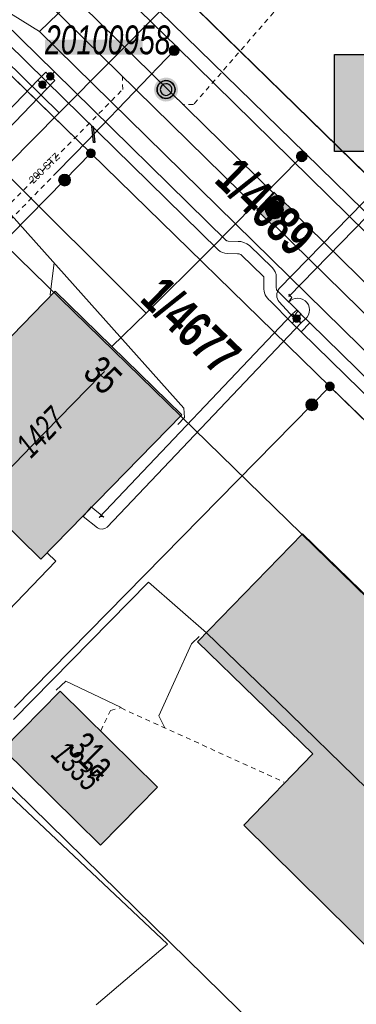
# Model space of a CAD drawing. Header units: metres. Extents: x 2695560 to 2696939, y 1260491 to 1262050.
# Tile 268 of 656: x 2695781 to 2695795, y 1260949 to 1260989. Entities that reach past the tile are written whole.
import ezdxf

# ---------------------------------------------------------------- set-up
doc = ezdxf.new("R2010")
doc.units = ezdxf.units.M
doc.linetypes.add('AUSGEZOGEN', pattern=[0])
doc.linetypes.add('VERDECKT2_S2', pattern=[0.36, 0.2, -0.16])
for name, color, linetype in [('XR$1$AV_Gebäudeflächen (BB)', 7, 'AUSGEZOGEN'), ('XR$1$AV_Grenzpunkte', 7, 'AUSGEZOGEN'), ('XR$1$AV_Grundstück-Nr.', 7, 'AUSGEZOGEN'), ('XR$1$AV_Haus-Nr.', 7, 'AUSGEZOGEN'), ('XR$1$AV_Lagefixpunkt-Nr.', 7, 'AUSGEZOGEN'), ('XR$1$AV_Lagefixpunkte', 7, 'AUSGEZOGEN'), ('XR$1$AV_Linien (BB)', 7, 'AUSGEZOGEN'), ('XR$1$AV_Versicherung-Nr.', 7, 'AUSGEZOGEN'), ('XR$1$AW_LK_Schachtdeckel', 24, 'AUSGEZOGEN'), ('XR$1$EW_LK_Knoten', 1, 'AUSGEZOGEN'), ('XR$1$GA_LK_Absperrarmatur', 32, 'AUSGEZOGEN'), ('XR$1$Liegenschaftsgrenzen', 7, 'AUSGEZOGEN'), ('XR$1$PFAV', 255, 'AUSGEZOGEN'), ('XR$1$PFAW', 255, 'AUSGEZOGEN'), ('XR$1$PFGA', 255, 'AUSGEZOGEN'), ('XR$1$PFWA', 255, 'AUSGEZOGEN'), ('XR$1$RAEW', 8, 'AUSGEZOGEN'), ('XR$1$RP_Abstandslinie', 7, 'AUSGEZOGEN'), ('XR$1$WA_LK_Absperrarmatur', 171, 'AUSGEZOGEN'), ('XR$1$WA_LK_Rohrleitungsteil', 171, 'AUSGEZOGEN')]:
    doc.layers.add(name, color=color, linetype=linetype)
for name, color, linetype, lineweight in [('XR$2$ABW-Linie-R-genau', 4, 'AUSGEZOGEN', 18), ('XR$2$ABW-Linie-R-ungenau', 4, 'VERDECKT2_S2', 18), ('XR$2$ABW-LinieFlaeche-R-genau', 4, 'AUSGEZOGEN', 18), ('XR$2$ABW-Punkt', 6, 'AUSGEZOGEN', 18), ('XR$2$ELE-LinieFlaeche-genau', 1, 'AUSGEZOGEN', 18), ('XR$2$GAS-Linie-genau', 12, 'AUSGEZOGEN', 18), ('XR$2$GAS-Punkt', 12, 'AUSGEZOGEN', 18), ('XR$2$KOM-Linie-U-genau', 91, 'AUSGEZOGEN', 18), ('XR$2$KOM-Punkt-U', 91, 'AUSGEZOGEN', 18), ('XR$2$WAS-Linie-genau', 5, 'AUSGEZOGEN', 18), ('XR$2$WAS-Linie-ungenau', 5, 'VERDECKT2_S2', 18), ('XR$2$WAS-Punkt', 5, 'AUSGEZOGEN', 18), ('XR$2$WEI-Text', 59, 'AUSGEZOGEN', 18)]:
    doc.layers.add(name, color=color, linetype=linetype, lineweight=lineweight)
doc.styles.add('ARIAL', font='arial.ttf')
doc.styles.add('TXT', font='txt')

# ---------------------------------------------------------------- blocks, each defined once
blk = doc.blocks.new('BWAV1')
at = {"layer": 'XR$1$PFAV', "transparency": 33554687}
blk.add_hatch(color=7, dxfattribs=at).paths.add_polyline_path([(0.67, 0), (0.656, 0.135), (0.616, 0.264), (0.55, 0.383), (0.462, 0.486), (0.354, 0.569), (0.233, 0.628), (0.101, 0.662), (-0.034, 0.669), (-0.168, 0.649), (-0.295, 0.602), (-0.41, 0.53), (-0.508, 0.436), (-0.586, 0.325), (-0.639, 0.201), (-0.667, 0.068), (-0.667, -0.068), (-0.639, -0.201), (-0.586, -0.325), (-0.508, -0.436), (-0.41, -0.53), (-0.295, -0.602), (-0.168, -0.649), (-0.034, -0.669), (0.101, -0.662), (0.233, -0.628), (0.354, -0.569), (0.462, -0.486), (0.55, -0.383), (0.616, -0.264), (0.656, -0.135)])
at = {"color": 7, "transparency": 33554687}
for radius, start, end in [(0.5, 91.1948, 268.8052), (0.326, 91.1948, 268.8052), (0.5, 268.8052, 91.1948), (0.326, 268.8052, 91.1948)]:
    blk.add_arc((0, 0), radius, start, end, dxfattribs=at)
at = {"layer": 'XR$1$PFAV', "transparency": 33554687}
blk.add_circle((0, 0), 0.5, dxfattribs=at)
blk = doc.blocks.new('BAV15')
at = {"layer": 'XR$1$PFAV', "transparency": 33554687}
blk.add_hatch(color=7, dxfattribs=at).paths.add_polyline_path([(0.5, 0), (0.49, 0.101), (0.459, 0.197), (0.41, 0.286), (0.344, 0.362), (0.264, 0.424), (0.174, 0.469), (0.076, 0.494), (-0.025, 0.499), (-0.125, 0.484), (-0.22, 0.449), (-0.306, 0.395), (-0.379, 0.326), (-0.437, 0.243), (-0.477, 0.15), (-0.497, 0.051), (-0.497, -0.051), (-0.477, -0.15), (-0.437, -0.243), (-0.379, -0.326), (-0.306, -0.395), (-0.22, -0.449), (-0.125, -0.484), (-0.025, -0.499), (0.076, -0.494), (0.174, -0.469), (0.264, -0.424), (0.344, -0.362), (0.41, -0.286), (0.459, -0.197), (0.49, -0.101)])
at = {"color": 7, "transparency": 33554687}
for start, end in [(90, 270), (270, 90)]:
    blk.add_arc((0, 0), 0.5, start, end, dxfattribs=at)
at = {"layer": 'XR$1$PFAV', "transparency": 33554687}
blk.add_circle((0, 0), 0.5, dxfattribs=at)
blk = doc.blocks.new('BWAV20')
at = {"true_color": 0x000000, "transparency": 33554687}
blk.add_hatch(color=18, dxfattribs=at).paths.add_polyline_path([(0.17, 0), (0.16, 0.03), (0.15, 0.07), (0.14, 0.1), (0.11, 0.12), (0.09, 0.14), (0.06, 0.16), (0.03, 0.16), (-0.01, 0.17), (-0.04, 0.16), (-0.07, 0.15), (-0.1, 0.13), (-0.13, 0.11), (-0.15, 0.08), (-0.16, 0.05), (-0.17, 0.02), (-0.17, -0.02), (-0.16, -0.05), (-0.15, -0.08), (-0.13, -0.11), (-0.1, -0.13), (-0.07, -0.15), (-0.04, -0.16), (-0.01, -0.17), (0.03, -0.16), (0.06, -0.16), (0.09, -0.14), (0.11, -0.12), (0.14, -0.1), (0.15, -0.07), (0.16, -0.03)])
at = {"layer": 'XR$1$PFAV', "transparency": 33554687}
blk.add_hatch(color=7, dxfattribs=at).paths.add_polyline_path([(0.5, 0), (0.49, 0.1), (0.46, 0.2), (0.41, 0.29), (0.34, 0.36), (0.26, 0.42), (0.17, 0.47), (0.08, 0.49), (-0.03, 0.5), (-0.13, 0.48), (-0.22, 0.45), (-0.31, 0.4), (-0.38, 0.33), (-0.44, 0.24), (-0.48, 0.15), (-0.5, 0.05), (-0.5, -0.05), (-0.48, -0.15), (-0.44, -0.24), (-0.38, -0.33), (-0.31, -0.4), (-0.22, -0.45), (-0.13, -0.48), (-0.03, -0.5), (0.08, -0.49), (0.17, -0.47), (0.26, -0.42), (0.34, -0.36), (0.41, -0.29), (0.46, -0.2), (0.49, -0.1)])
blk = doc.blocks.new('BAW2087')
at = {"lineweight": 25, "true_color": 0x000000, "transparency": 33554687}
h = blk.add_hatch(color=18, dxfattribs=at)
h.paths.add_polyline_path([(-0.5, 0.5), (-0.5, -0.5), (0.5, -0.5), (0.5, 0.5)])
h.paths.add_polyline_path([(0.337, -0.069), (0.316, -0.136), (0.282, -0.196), (0.237, -0.249), (0.182, -0.292), (0.119, -0.322), (0.052, -0.34), (-0.017, -0.343), (-0.086, -0.333), (-0.151, -0.309), (-0.21, -0.272), (-0.261, -0.224), (-0.301, -0.167), (-0.328, -0.103), (-0.342, -0.035), (-0.342, 0.035), (-0.328, 0.103), (-0.301, 0.167), (-0.261, 0.224), (-0.21, 0.272), (-0.151, 0.309), (-0.086, 0.333), (-0.017, 0.343), (0.052, 0.34), (0.119, 0.322), (0.182, 0.292), (0.237, 0.249), (0.282, 0.196), (0.316, 0.136), (0.337, 0.069), (0.344, 0)], flags=16)
at = {"layer": 'XR$1$PFAW', "lineweight": 25, "transparency": 33554687}
blk.add_hatch(color=7, dxfattribs=at).paths.add_polyline_path([(0.344, 0), (0.337, 0.069), (0.316, 0.136), (0.282, 0.196), (0.237, 0.249), (0.182, 0.292), (0.119, 0.322), (0.052, 0.34), (-0.017, 0.343), (-0.086, 0.333), (-0.151, 0.309), (-0.21, 0.272), (-0.261, 0.224), (-0.301, 0.167), (-0.328, 0.103), (-0.342, 0.035), (-0.342, -0.035), (-0.328, -0.103), (-0.301, -0.167), (-0.261, -0.224), (-0.21, -0.272), (-0.151, -0.309), (-0.086, -0.333), (-0.017, -0.343), (0.052, -0.34), (0.119, -0.322), (0.182, -0.292), (0.237, -0.249), (0.282, -0.196), (0.316, -0.136), (0.337, -0.069)])
at = {"lineweight": 25, "transparency": 33554687}
for p, q in [((-0.5, 0.5, 0.993), (0.5, 0.5, 0.993)), ((-0.5, -0.5, 0.993), (-0.5, 0.5, 0.993)), ((0.5, 0.5, 0.993), (0.5, -0.5, 0.993)), ((0.5, -0.5, 0.993), (-0.5, -0.5, 0.993))]:
    blk.add_line(p, q, dxfattribs=at)
blk.add_circle((0, 0), 0.344, dxfattribs=at)
at = {"layer": 'XR$1$PFAW', "lineweight": 25, "transparency": 33554687}
blk.add_line((-0.5, 0.5), (0.5, 0.5), dxfattribs=at)
at = {"layer": 'XR$1$PFAW', "color": 31, "lineweight": 25, "transparency": 33554687}
for p, q in [((-0.5, -0.5), (-0.5, 0.5)), ((0.5, 0.5), (0.5, -0.5)), ((0.5, -0.5), (-0.5, -0.5))]:
    blk.add_line(p, q, dxfattribs=at)
at = {"layer": 'XR$1$PFAW', "lineweight": 25, "transparency": 33554687}
blk.add_circle((0, 0), 0.344, dxfattribs=at)
blk = doc.blocks.new('BWA2013')
at = {"true_color": 0x000000, "transparency": 33554687}
blk.add_hatch(color=18, dxfattribs=at).paths.add_polyline_path([(-0.291, -0.409), (0.352, 0.357), (0.291, 0.409), (-0.352, -0.357)])
at = {"transparency": 33554687}
blk.add_lwpolyline([(-0.291, -0.409), (-0.352, -0.357), (0.291, 0.409), (0.352, 0.357), (-0.291, -0.409)], close=True, dxfattribs=at)
blk = doc.blocks.new('BWA965')
at = {"layer": 'XR$1$PFWA', "transparency": 33554687}
blk.add_hatch(color=7, dxfattribs=at).paths.add_polyline_path([(0, 0.5), (-0.05, 0.5), (-0.1, 0.49), (-0.15, 0.48), (-0.2, 0.46), (-0.24, 0.44), (-0.29, 0.41), (-0.33, 0.38), (-0.36, 0.34), (-0.4, 0.31), (-0.42, 0.26), (-0.45, 0.22), (-0.47, 0.17), (-0.48, 0.13), (-0.49, 0.08), (-0.5, 0.03), (-0.5, -0.03), (-0.49, -0.08), (-0.48, -0.13), (-0.47, -0.17), (-0.45, -0.22), (-0.42, -0.26), (-0.4, -0.31), (-0.36, -0.34), (-0.33, -0.38), (-0.29, -0.41), (-0.24, -0.44), (-0.2, -0.46), (-0.15, -0.48), (-0.1, -0.49), (-0.05, -0.5), (0, -0.5), (0.05, -0.5), (0.1, -0.49), (0.15, -0.48), (0.2, -0.46), (0.24, -0.44), (0.29, -0.41), (0.33, -0.38), (0.36, -0.34), (0.4, -0.31), (0.42, -0.26), (0.45, -0.22), (0.47, -0.17), (0.48, -0.13), (0.49, -0.08), (0.5, -0.03), (0.5, 0.03), (0.49, 0.08), (0.48, 0.13), (0.47, 0.17), (0.45, 0.22), (0.42, 0.26), (0.4, 0.31), (0.36, 0.34), (0.33, 0.38), (0.29, 0.41), (0.24, 0.44), (0.2, 0.46), (0.15, 0.48), (0.1, 0.49), (0.05, 0.5)])
at = {"transparency": 33554687}
blk.add_line((0, 0.5), (0, -0.5), dxfattribs=at)
for start, end in [(90, 270), (270, 90)]:
    blk.add_arc((0, 0), 0.5, start, end, dxfattribs=at)
blk = doc.blocks.new('BGA965')
at = {"layer": 'XR$1$PFGA', "transparency": 33554687}
blk.add_hatch(color=7, dxfattribs=at).paths.add_polyline_path([(0.5, 0), (0.49, 0.1), (0.46, 0.2), (0.41, 0.29), (0.34, 0.36), (0.26, 0.42), (0.17, 0.47), (0.08, 0.49), (-0.03, 0.5), (-0.13, 0.48), (-0.22, 0.45), (-0.31, 0.4), (-0.38, 0.33), (-0.44, 0.24), (-0.48, 0.15), (-0.5, 0.05), (-0.5, -0.05), (-0.48, -0.15), (-0.44, -0.24), (-0.38, -0.33), (-0.31, -0.4), (-0.22, -0.45), (-0.13, -0.48), (-0.03, -0.5), (0.08, -0.49), (0.17, -0.47), (0.26, -0.42), (0.34, -0.36), (0.41, -0.29), (0.46, -0.2), (0.49, -0.1)])
at = {"color": 32, "transparency": 33554687}
blk.add_line((0, 0.5), (0, -0.5), dxfattribs=at)
for start, end in [(90, 270), (270, 90)]:
    blk.add_arc((0, 0), 0.5, start, end, dxfattribs=at)
at = {"layer": 'XR$1$PFGA', "transparency": 33554687}
blk.add_circle((0, 0), 0.5, dxfattribs=at)
blk = doc.blocks.new('BEW957')
at = {"layer": 'XR$1$RAEW', "transparency": 33554687}
blk.add_hatch(color=1, dxfattribs=at).paths.add_polyline_path([(-0.5, 0), (-0.5, -0.05), (-0.49, -0.1), (-0.48, -0.15), (-0.46, -0.2), (-0.44, -0.24), (-0.41, -0.29), (-0.38, -0.33), (-0.34, -0.36), (-0.31, -0.4), (-0.26, -0.42), (-0.22, -0.45), (-0.17, -0.47), (-0.13, -0.48), (-0.08, -0.49), (-0.03, -0.5), (0.03, -0.5), (0.08, -0.49), (0.13, -0.48), (0.17, -0.47), (0.22, -0.45), (0.26, -0.42), (0.31, -0.4), (0.34, -0.36), (0.38, -0.33), (0.41, -0.29), (0.44, -0.24), (0.46, -0.2), (0.48, -0.15), (0.49, -0.1), (0.5, -0.05), (0.5, 0), (0.5, 0.05), (0.49, 0.1), (0.48, 0.15), (0.46, 0.2), (0.44, 0.24), (0.41, 0.29), (0.38, 0.33), (0.34, 0.36), (0.31, 0.4), (0.26, 0.42), (0.22, 0.45), (0.17, 0.47), (0.13, 0.48), (0.08, 0.49), (0.03, 0.5), (-0.03, 0.5), (-0.08, 0.49), (-0.13, 0.48), (-0.17, 0.47), (-0.22, 0.45), (-0.26, 0.42), (-0.31, 0.4), (-0.34, 0.36), (-0.38, 0.33), (-0.41, 0.29), (-0.44, 0.24), (-0.46, 0.2), (-0.48, 0.15), (-0.49, 0.1), (-0.5, 0.05)])
at = {"color": 1, "transparency": 33554687}
for start, end in [(90, 180), (180, 270), (0, 90), (270, 0)]:
    blk.add_arc((0, 0), 0.5, start, end, dxfattribs=at)
at = {"layer": 'XR$1$RAEW', "color": 1, "transparency": 33554687}
blk.add_circle((0, 0), 0.5, dxfattribs=at)
blk = doc.blocks.new('KOM-UNBEKANNT-U')
at = {"layer": 'XR$2$KOM-Punkt-U', "linetype": 'AUSGEZOGEN', "lineweight": 20, "transparency": 33554687}
for p, q in [((0, 0, 2500), (-141, 141, 2500)), ((-141, -141, 2500), (0, 0, 2500)), ((0, 0, 2500), (141, 141, 2500)), ((141, -141, 2500), (0, 0, 2500))]:
    blk.add_line(p, q, dxfattribs=at)
blk = doc.blocks.new('GAS-ABSPERRORGAN')
at = {"layer": 'XR$2$GAS-Punkt', "linetype": 'AUSGEZOGEN', "lineweight": 25, "transparency": 33554687}
blk.add_line((0, 200, 2500), (0, -200, 2500), dxfattribs=at)
for points in [[(-196, 39, 2500), (0, 0, 2500), (-200, 0, 2500)], [(-196, 39), (0, 0), (-200, 0)], [(-196, 39, 2500), (-196, 39), (-200, 0), (-200, 0, 2500)], [(-200, 0, 2500), (0, 0, 2500), (-196, -39, 2500)], [(-200, 0), (0, 0), (-196, -39)], [(-185, 77, 2500), (0, 0, 2500), (-196, 39, 2500)], [(-185, 77), (0, 0), (-196, 39)], [(-185, 77, 2500), (-185, 77), (-196, 39), (-196, 39, 2500)], [(-196, -39, 2500), (0, 0, 2500), (-185, -77, 2500)], [(-196, -39), (0, 0), (-185, -77)], [(-166, 111, 2500), (0, 0, 2500), (-185, 77, 2500)], [(-166, 111), (0, 0), (-185, 77)], [(-166, 111, 2500), (-166, 111), (-185, 77), (-185, 77, 2500)], [(-185, -77, 2500), (0, 0, 2500), (-166, -111, 2500)], [(-185, -77), (0, 0), (-166, -111)], [(-141, 141, 2500), (0, 0, 2500), (-166, 111, 2500)], [(-141, 141), (0, 0), (-166, 111)], [(-141, 141, 2500), (-141, 141), (-166, 111), (-166, 111, 2500)], [(-166, -111, 2500), (0, 0, 2500), (-141, -141, 2500)], [(-166, -111), (0, 0), (-141, -141)], [(-111, 166, 2500), (0, 0, 2500), (-141, 141, 2500)], [(-111, 166), (0, 0), (-141, 141)], [(-111, 166, 2500), (-111, 166), (-141, 141), (-141, 141, 2500)], [(-141, -141, 2500), (0, 0, 2500), (-111, -166, 2500)], [(-141, -141), (0, 0), (-111, -166)], [(-77, 185, 2500), (0, 0, 2500), (-111, 166, 2500)], [(-77, 185), (0, 0), (-111, 166)], [(-77, 185, 2500), (-77, 185), (-111, 166), (-111, 166, 2500)], [(-111, -166, 2500), (0, 0, 2500), (-77, -185, 2500)], [(-111, -166), (0, 0), (-77, -185)], [(-39, 196, 2500), (0, 0, 2500), (-77, 185, 2500)], [(-39, 196), (0, 0), (-77, 185)], [(-39, 196, 2500), (-39, 196), (-77, 185), (-77, 185, 2500)], [(-77, -185, 2500), (0, 0, 2500), (-39, -196, 2500)], [(-77, -185), (0, 0), (-39, -196)], [(0, 200, 2500), (0, 0, 2500), (-39, 196, 2500)], [(0, 200), (0, 0), (-39, 196)], [(0, 200, 2500), (0, 200), (-39, 196), (-39, 196, 2500)], [(-39, -196, 2500), (0, 0, 2500), (0, -200, 2500)], [(-39, -196), (0, 0), (0, -200)], [(39, 196, 2500), (0, 0, 2500), (0, 200, 2500)], [(39, 196), (0, 0), (0, 200)], [(39, 196, 2500), (39, 196), (0, 200), (0, 200, 2500)], [(77, 185, 2500), (0, 0, 2500), (39, 196, 2500)], [(77, 185), (0, 0), (39, 196)], [(111, 166, 2500), (0, 0, 2500), (77, 185, 2500)], [(111, 166), (0, 0), (77, 185)], [(141, 141, 2500), (0, 0, 2500), (111, 166, 2500)], [(141, 141), (0, 0), (111, 166)], [(166, 111, 2500), (0, 0, 2500), (141, 141, 2500)], [(166, 111), (0, 0), (141, 141)], [(185, 77, 2500), (0, 0, 2500), (166, 111, 2500)], [(185, 77), (0, 0), (166, 111)], [(196, 39, 2500), (0, 0, 2500), (185, 77, 2500)], [(196, 39), (0, 0), (185, 77)], [(200, 0, 2500), (0, 0, 2500), (196, 39, 2500)], [(200, 0), (0, 0), (196, 39)], [(0, -200, 2500), (0, 0, 2500), (39, -196, 2500)], [(39, -196, 2500), (0, 0, 2500), (77, -185, 2500)], [(77, -185, 2500), (0, 0, 2500), (111, -166, 2500)], [(111, -166, 2500), (0, 0, 2500), (141, -141, 2500)], [(141, -141, 2500), (0, 0, 2500), (166, -111, 2500)], [(166, -111, 2500), (0, 0, 2500), (185, -77, 2500)], [(185, -77, 2500), (0, 0, 2500), (196, -39, 2500)], [(196, -39, 2500), (0, 0, 2500), (200, 0, 2500)], [(0, -200), (0, 0), (39, -196)], [(39, -196), (0, 0), (77, -185)], [(77, -185), (0, 0), (111, -166)], [(111, -166), (0, 0), (141, -141)], [(141, -141), (0, 0), (166, -111)], [(166, -111), (0, 0), (185, -77)], [(185, -77), (0, 0), (196, -39)], [(196, -39), (0, 0), (200, 0)], [(77, 185, 2500), (77, 185), (39, 196), (39, 196, 2500)], [(111, 166, 2500), (111, 166), (77, 185), (77, 185, 2500)], [(141, 141, 2500), (141, 141), (111, 166), (111, 166, 2500)], [(166, 111, 2500), (166, 111), (141, 141), (141, 141, 2500)], [(185, 77, 2500), (185, 77), (166, 111), (166, 111, 2500)], [(196, 39, 2500), (196, 39), (185, 77), (185, 77, 2500)], [(200, 0, 2500), (200, 0), (196, 39), (196, 39, 2500)], [(-200, 0, 2500), (-200, 0), (-196, -39), (-196, -39, 2500)], [(-196, -39, 2500), (-196, -39), (-185, -77), (-185, -77, 2500)], [(-185, -77, 2500), (-185, -77), (-166, -111), (-166, -111, 2500)], [(-166, -111, 2500), (-166, -111), (-141, -141), (-141, -141, 2500)], [(-141, -141, 2500), (-141, -141), (-111, -166), (-111, -166, 2500)], [(-111, -166, 2500), (-111, -166), (-77, -185), (-77, -185, 2500)], [(-77, -185, 2500), (-77, -185), (-39, -196), (-39, -196, 2500)], [(-39, -196, 2500), (-39, -196), (0, -200), (0, -200, 2500)], [(0, -200, 2500), (0, -200), (39, -196), (39, -196, 2500)], [(39, -196, 2500), (39, -196), (77, -185), (77, -185, 2500)], [(77, -185, 2500), (77, -185), (111, -166), (111, -166, 2500)], [(111, -166, 2500), (111, -166), (141, -141), (141, -141, 2500)], [(141, -141, 2500), (141, -141), (166, -111), (166, -111, 2500)], [(166, -111, 2500), (166, -111), (185, -77), (185, -77, 2500)], [(185, -77, 2500), (185, -77), (196, -39), (196, -39, 2500)], [(196, -39, 2500), (196, -39), (200, 0), (200, 0, 2500)]]:
    blk.add_3dface(points, dxfattribs=at)
blk = doc.blocks.new('WAS-ABSPERRORGAN')
at = {"layer": 'XR$2$WAS-Punkt', "linetype": 'AUSGEZOGEN', "transparency": 33554687}
for p, q in [((0, 200, 2500), (0, -200, 2500)), ((0, 0), (0, 0))]:
    blk.add_line(p, q, dxfattribs=at)
blk.add_circle((0, 0, 502500), 200, dxfattribs=at)
blk = doc.blocks.new('ABW-KONTROLLSCHACHT')
at = {"layer": 'XR$2$ABW-Punkt', "linetype": 'AUSGEZOGEN', "lineweight": 25, "transparency": 33554687}
for points in [[(-343, 68, 2500), (0, 0, 2500), (-350, 0, 2500)], [(-343, 68), (0, 0), (-350, 0)], [(-343, 68, 2500), (-343, 68), (-350, 0), (-350, 0, 2500)], [(-350, 0, 2500), (0, 0, 2500), (-343, -68, 2500)], [(-350, 0), (0, 0), (-343, -68)], [(-323, 134, 2500), (0, 0, 2500), (-343, 68, 2500)], [(-323, 134), (0, 0), (-343, 68)], [(-323, 134, 2500), (-323, 134), (-343, 68), (-343, 68, 2500)], [(-343, -68, 2500), (0, 0, 2500), (-323, -134, 2500)], [(-343, -68), (0, 0), (-323, -134)], [(-291, 194, 2500), (0, 0, 2500), (-323, 134, 2500)], [(-291, 194), (0, 0), (-323, 134)], [(-291, 194, 2500), (-291, 194), (-323, 134), (-323, 134, 2500)], [(-323, -134, 2500), (0, 0, 2500), (-291, -194, 2500)], [(-323, -134), (0, 0), (-291, -194)], [(-247, 247, 2500), (0, 0, 2500), (-291, 194, 2500)], [(-247, 247), (0, 0), (-291, 194)], [(-247, 247, 2500), (-247, 247), (-291, 194), (-291, 194, 2500)], [(-291, -194, 2500), (0, 0, 2500), (-247, -247, 2500)], [(-291, -194), (0, 0), (-247, -247)], [(-194, 291, 2500), (0, 0, 2500), (-247, 247, 2500)], [(-194, 291), (0, 0), (-247, 247)], [(-194, 291, 2500), (-194, 291), (-247, 247), (-247, 247, 2500)], [(-247, -247, 2500), (0, 0, 2500), (-194, -291, 2500)], [(-247, -247), (0, 0), (-194, -291)], [(-134, 323, 2500), (0, 0, 2500), (-194, 291, 2500)], [(-134, 323), (0, 0), (-194, 291)], [(-134, 323, 2500), (-134, 323), (-194, 291), (-194, 291, 2500)], [(-194, -291, 2500), (0, 0, 2500), (-134, -323, 2500)], [(-194, -291), (0, 0), (-134, -323)], [(-68, 343, 2500), (0, 0, 2500), (-134, 323, 2500)], [(-68, 343), (0, 0), (-134, 323)], [(-68, 343, 2500), (-68, 343), (-134, 323), (-134, 323, 2500)], [(-134, -323, 2500), (0, 0, 2500), (-68, -343, 2500)], [(-134, -323), (0, 0), (-68, -343)], [(0, 350, 2500), (0, 0, 2500), (-68, 343, 2500)], [(0, 350), (0, 0), (-68, 343)], [(0, 350, 2500), (0, 350), (-68, 343), (-68, 343, 2500)], [(-68, -343, 2500), (0, 0, 2500), (0, -350, 2500)], [(-68, -343), (0, 0), (0, -350)], [(68, 343, 2500), (0, 0, 2500), (0, 350, 2500)], [(68, 343), (0, 0), (0, 350)], [(68, 343, 2500), (68, 343), (0, 350), (0, 350, 2500)], [(134, 323, 2500), (0, 0, 2500), (68, 343, 2500)], [(134, 323), (0, 0), (68, 343)], [(194, 291, 2500), (0, 0, 2500), (134, 323, 2500)], [(194, 291), (0, 0), (134, 323)], [(247, 247, 2500), (0, 0, 2500), (194, 291, 2500)], [(247, 247), (0, 0), (194, 291)], [(291, 194, 2500), (0, 0, 2500), (247, 247, 2500)], [(291, 194), (0, 0), (247, 247)], [(323, 134, 2500), (0, 0, 2500), (291, 194, 2500)], [(323, 134), (0, 0), (291, 194)], [(343, 68, 2500), (0, 0, 2500), (323, 134, 2500)], [(343, 68), (0, 0), (323, 134)], [(350, 0, 2500), (0, 0, 2500), (343, 68, 2500)], [(350, 0), (0, 0), (343, 68)], [(0, -350, 2500), (0, 0, 2500), (68, -343, 2500)], [(68, -343, 2500), (0, 0, 2500), (134, -323, 2500)], [(134, -323, 2500), (0, 0, 2500), (194, -291, 2500)], [(194, -291, 2500), (0, 0, 2500), (247, -247, 2500)], [(247, -247, 2500), (0, 0, 2500), (291, -194, 2500)], [(291, -194, 2500), (0, 0, 2500), (323, -134, 2500)], [(323, -134, 2500), (0, 0, 2500), (343, -68, 2500)], [(343, -68, 2500), (0, 0, 2500), (350, 0, 2500)], [(0, -350), (0, 0), (68, -343)], [(68, -343), (0, 0), (134, -323)], [(134, -323), (0, 0), (194, -291)], [(194, -291), (0, 0), (247, -247)], [(247, -247), (0, 0), (291, -194)], [(291, -194), (0, 0), (323, -134)], [(323, -134), (0, 0), (343, -68)], [(343, -68), (0, 0), (350, 0)], [(134, 323, 2500), (134, 323), (68, 343), (68, 343, 2500)], [(194, 291, 2500), (194, 291), (134, 323), (134, 323, 2500)], [(247, 247, 2500), (247, 247), (194, 291), (194, 291, 2500)], [(291, 194, 2500), (291, 194), (247, 247), (247, 247, 2500)], [(323, 134, 2500), (323, 134), (291, 194), (291, 194, 2500)], [(343, 68, 2500), (343, 68), (323, 134), (323, 134, 2500)], [(350, 0, 2500), (350, 0), (343, 68), (343, 68, 2500)], [(-350, 0, 2500), (-350, 0), (-343, -68), (-343, -68, 2500)], [(-343, -68, 2500), (-343, -68), (-323, -134), (-323, -134, 2500)], [(-323, -134, 2500), (-323, -134), (-291, -194), (-291, -194, 2500)], [(-291, -194, 2500), (-291, -194), (-247, -247), (-247, -247, 2500)], [(-247, -247, 2500), (-247, -247), (-194, -291), (-194, -291, 2500)], [(-194, -291, 2500), (-194, -291), (-134, -323), (-134, -323, 2500)], [(-134, -323, 2500), (-134, -323), (-68, -343), (-68, -343, 2500)], [(-68, -343, 2500), (-68, -343), (0, -350), (0, -350, 2500)], [(0, -350, 2500), (0, -350), (68, -343), (68, -343, 2500)], [(68, -343, 2500), (68, -343), (134, -323), (134, -323, 2500)], [(134, -323, 2500), (134, -323), (194, -291), (194, -291, 2500)], [(194, -291, 2500), (194, -291), (247, -247), (247, -247, 2500)], [(247, -247, 2500), (247, -247), (291, -194), (291, -194, 2500)], [(291, -194, 2500), (291, -194), (323, -134), (323, -134, 2500)], [(323, -134, 2500), (323, -134), (343, -68), (343, -68, 2500)], [(343, -68, 2500), (343, -68), (350, 0), (350, 0, 2500)]]:
    blk.add_3dface(points, dxfattribs=at)
blk = doc.blocks.new('ABW-DECKEL')
at = {"layer": 'XR$2$ABW-Punkt', "linetype": 'AUSGEZOGEN', "lineweight": 25, "transparency": 33554687}
for points in [[(-343, 68, 2500), (0, 0, 2500), (-350, 0, 2500)], [(-343, 68), (0, 0), (-350, 0)], [(-343, 68, 2500), (-343, 68), (-350, 0), (-350, 0, 2500)], [(-350, 0, 2500), (0, 0, 2500), (-343, -68, 2500)], [(-350, 0), (0, 0), (-343, -68)], [(-323, 134, 2500), (0, 0, 2500), (-343, 68, 2500)], [(-323, 134), (0, 0), (-343, 68)], [(-323, 134, 2500), (-323, 134), (-343, 68), (-343, 68, 2500)], [(-343, -68, 2500), (0, 0, 2500), (-323, -134, 2500)], [(-343, -68), (0, 0), (-323, -134)], [(-291, 194, 2500), (0, 0, 2500), (-323, 134, 2500)], [(-291, 194), (0, 0), (-323, 134)], [(-291, 194, 2500), (-291, 194), (-323, 134), (-323, 134, 2500)], [(-323, -134, 2500), (0, 0, 2500), (-291, -194, 2500)], [(-323, -134), (0, 0), (-291, -194)], [(-247, 247, 2500), (0, 0, 2500), (-291, 194, 2500)], [(-247, 247), (0, 0), (-291, 194)], [(-247, 247, 2500), (-247, 247), (-291, 194), (-291, 194, 2500)], [(-291, -194, 2500), (0, 0, 2500), (-247, -247, 2500)], [(-291, -194), (0, 0), (-247, -247)], [(-194, 291, 2500), (0, 0, 2500), (-247, 247, 2500)], [(-194, 291), (0, 0), (-247, 247)], [(-194, 291, 2500), (-194, 291), (-247, 247), (-247, 247, 2500)], [(-247, -247, 2500), (0, 0, 2500), (-194, -291, 2500)], [(-247, -247), (0, 0), (-194, -291)], [(-134, 323, 2500), (0, 0, 2500), (-194, 291, 2500)], [(-134, 323), (0, 0), (-194, 291)], [(-134, 323, 2500), (-134, 323), (-194, 291), (-194, 291, 2500)], [(-194, -291, 2500), (0, 0, 2500), (-134, -323, 2500)], [(-194, -291), (0, 0), (-134, -323)], [(-68, 343, 2500), (0, 0, 2500), (-134, 323, 2500)], [(-68, 343), (0, 0), (-134, 323)], [(-68, 343, 2500), (-68, 343), (-134, 323), (-134, 323, 2500)], [(-134, -323, 2500), (0, 0, 2500), (-68, -343, 2500)], [(-134, -323), (0, 0), (-68, -343)], [(0, 350, 2500), (0, 0, 2500), (-68, 343, 2500)], [(0, 350), (0, 0), (-68, 343)], [(0, 350, 2500), (0, 350), (-68, 343), (-68, 343, 2500)], [(-68, -343, 2500), (0, 0, 2500), (0, -350, 2500)], [(-68, -343), (0, 0), (0, -350)], [(68, 343, 2500), (0, 0, 2500), (0, 350, 2500)], [(68, 343), (0, 0), (0, 350)], [(68, 343, 2500), (68, 343), (0, 350), (0, 350, 2500)], [(134, 323, 2500), (0, 0, 2500), (68, 343, 2500)], [(134, 323), (0, 0), (68, 343)], [(194, 291, 2500), (0, 0, 2500), (134, 323, 2500)], [(194, 291), (0, 0), (134, 323)], [(247, 247, 2500), (0, 0, 2500), (194, 291, 2500)], [(247, 247), (0, 0), (194, 291)], [(291, 194, 2500), (0, 0, 2500), (247, 247, 2500)], [(291, 194), (0, 0), (247, 247)], [(323, 134, 2500), (0, 0, 2500), (291, 194, 2500)], [(323, 134), (0, 0), (291, 194)], [(343, 68, 2500), (0, 0, 2500), (323, 134, 2500)], [(343, 68), (0, 0), (323, 134)], [(350, 0, 2500), (0, 0, 2500), (343, 68, 2500)], [(350, 0), (0, 0), (343, 68)], [(0, -350, 2500), (0, 0, 2500), (68, -343, 2500)], [(68, -343, 2500), (0, 0, 2500), (134, -323, 2500)], [(134, -323, 2500), (0, 0, 2500), (194, -291, 2500)], [(194, -291, 2500), (0, 0, 2500), (247, -247, 2500)], [(247, -247, 2500), (0, 0, 2500), (291, -194, 2500)], [(291, -194, 2500), (0, 0, 2500), (323, -134, 2500)], [(323, -134, 2500), (0, 0, 2500), (343, -68, 2500)], [(343, -68, 2500), (0, 0, 2500), (350, 0, 2500)], [(0, -350), (0, 0), (68, -343)], [(68, -343), (0, 0), (134, -323)], [(134, -323), (0, 0), (194, -291)], [(194, -291), (0, 0), (247, -247)], [(247, -247), (0, 0), (291, -194)], [(291, -194), (0, 0), (323, -134)], [(323, -134), (0, 0), (343, -68)], [(343, -68), (0, 0), (350, 0)], [(134, 323, 2500), (134, 323), (68, 343), (68, 343, 2500)], [(194, 291, 2500), (194, 291), (134, 323), (134, 323, 2500)], [(247, 247, 2500), (247, 247), (194, 291), (194, 291, 2500)], [(291, 194, 2500), (291, 194), (247, 247), (247, 247, 2500)], [(323, 134, 2500), (323, 134), (291, 194), (291, 194, 2500)], [(343, 68, 2500), (343, 68), (323, 134), (323, 134, 2500)], [(350, 0, 2500), (350, 0), (343, 68), (343, 68, 2500)], [(-350, 0, 2500), (-350, 0), (-343, -68), (-343, -68, 2500)], [(-343, -68, 2500), (-343, -68), (-323, -134), (-323, -134, 2500)], [(-323, -134, 2500), (-323, -134), (-291, -194), (-291, -194, 2500)], [(-291, -194, 2500), (-291, -194), (-247, -247), (-247, -247, 2500)], [(-247, -247, 2500), (-247, -247), (-194, -291), (-194, -291, 2500)], [(-194, -291, 2500), (-194, -291), (-134, -323), (-134, -323, 2500)], [(-134, -323, 2500), (-134, -323), (-68, -343), (-68, -343, 2500)], [(-68, -343, 2500), (-68, -343), (0, -350), (0, -350, 2500)], [(0, -350, 2500), (0, -350), (68, -343), (68, -343, 2500)], [(68, -343, 2500), (68, -343), (134, -323), (134, -323, 2500)], [(134, -323, 2500), (134, -323), (194, -291), (194, -291, 2500)], [(194, -291, 2500), (194, -291), (247, -247), (247, -247, 2500)], [(247, -247, 2500), (247, -247), (291, -194), (291, -194, 2500)], [(291, -194, 2500), (291, -194), (323, -134), (323, -134, 2500)], [(323, -134, 2500), (323, -134), (343, -68), (343, -68, 2500)], [(343, -68, 2500), (343, -68), (350, 0), (350, 0, 2500)]]:
    blk.add_3dface(points, dxfattribs=at)

msp = doc.modelspace()

# ---------------------------------------------------------------- hatches: boundary and pattern name
at = {"transparency": 33554687}
for points in [[(2695782.334, 1260988.172), (2695782.334, 1260987.569), (2695786.264, 1260987.569), (2695786.264, 1260988.172)], [(2695794.008, 1260987.578), (2695794.008, 1260983.677), (2695797.855, 1260983.677), (2695797.855, 1260987.578)], [(2695781.969, 1260960.954), (2695781.007, 1260959.978), (2695784.964, 1260956.083), (2695785.925, 1260957.059)]]:
    msp.add_hatch(color=7, dxfattribs=at).paths.add_polyline_path(points)
at = {"layer": 'XR$1$AV_Gebäudeflächen (BB)', "true_color": 0xd2d2d2, "transparency": 33554687}
for points in [[(2695782.165, 1260967.245), (2695787.843, 1260973.061), (2695782.74, 1260978.044), (2695777.073, 1260972.222), (2695774.48, 1260969.583), (2695776.966, 1260967.178), (2695779.536, 1260969.811)], [(2695796.835, 1260950.125), (2695803.931, 1260957.384), (2695792.712, 1260968.27), (2695788.485, 1260963.914), (2695793.132, 1260959.405), (2695790.342, 1260956.53)], [(2695780.642, 1260959.594), (2695784.564, 1260955.733), (2695786.865, 1260958.071), (2695782.938, 1260961.937)]]:
    msp.add_hatch(color=254, dxfattribs=at).paths.add_polyline_path(points)

# ---------------------------------------------------------------- linework, layer by layer
at = {"color": 24, "lineweight": -3, "transparency": 33554687}
msp.add_lwpolyline([(2695794.008, 1260987.578), (2695797.855, 1260987.578), (2695797.855, 1260983.677), (2695794.008, 1260983.677), (2695794.008, 1260987.578)], close=True, dxfattribs=at)
at = {"layer": 'XR$1$AV_Linien (BB)', "color": 7, "linetype": 'AUSGEZOGEN', "transparency": 33554687}
for points in [[(2695807.47, 1260970.894), (2695802.19, 1260976.01), (2695786.14, 1260991.68)], [(2695776.44, 1260991.14), (2695784.181, 1260983.599), (2695793.819, 1260974.21), (2695812.44, 1260956.07)]]:
    msp.add_lwpolyline(points, dxfattribs=at)
for points in [[(2695782.165, 1260967.245), (2695779.536, 1260969.811), (2695776.966, 1260967.178), (2695774.48, 1260969.583), (2695777.073, 1260972.222), (2695782.74, 1260978.044), (2695787.843, 1260973.061), (2695782.165, 1260967.245)], [(2695796.835, 1260950.125), (2695790.342, 1260956.53), (2695793.132, 1260959.405), (2695788.485, 1260963.914), (2695792.712, 1260968.27), (2695803.931, 1260957.384), (2695796.835, 1260950.125)], [(2695780.642, 1260959.594), (2695782.938, 1260961.937), (2695786.865, 1260958.071), (2695784.564, 1260955.733), (2695780.642, 1260959.594)]]:
    msp.add_lwpolyline(points, close=True, dxfattribs=at)
at = {"layer": 'XR$1$Liegenschaftsgrenzen', "color": 7, "linetype": 'AUSGEZOGEN', "transparency": 33554687}
for p, q in [((2695786.14, 1260991.68), (2695802.19, 1260976.01)), ((2695776.44, 1260991.14), (2695784.181, 1260983.599)), ((2695793.819, 1260974.21), (2695784.181, 1260983.599)), ((2695793.819, 1260974.21), (2695812.44, 1260956.07)), ((2695798.03, 1260941.39), (2695779.43, 1260959.59))]:
    msp.add_line(p, q, dxfattribs=at)
for points in [[(2695784.181, 1260983.599), (2695783.12, 1260982.52), (2695771.47, 1260970.68)], [(2695781.095, 1260961.281), (2695793.09, 1260973.47), (2695793.819, 1260974.21)]]:
    msp.add_lwpolyline(points, dxfattribs=at)
at = {"layer": 'XR$1$RP_Abstandslinie', "color": 7, "linetype": 'AUSGEZOGEN', "transparency": 33554687}
msp.add_lwpolyline([(2695856.7, 1260860.13), (2695857.75, 1260859.23), (2695879.05, 1260884.09), (2695849.73, 1260912.66), (2695820.73, 1260940.94), (2695782.41, 1260978.28), (2695744.56, 1261015.18)], dxfattribs=at)
at = {"layer": 'XR$2$ABW-Linie-R-genau', "linetype": 'AUSGEZOGEN', "transparency": 33554687}
msp.add_line((2695782.54, 1260977.901), (2695782.697, 1260979.201), dxfattribs=at)
for points in [[(2695787.688, 1260972.67), (2695787.954, 1260972.963), (2695787.928, 1260973.337), (2695780.962, 1260981.114)], [(2695788.543, 1260964.132), (2695788.233, 1260963.836), (2695786.921, 1260960.934), (2695787.161, 1260960.455)], [(2695782.787, 1260961.975), (2695783.167, 1260962.341), (2695785.382, 1260961.284)]]:
    msp.add_lwpolyline(points, dxfattribs=at)
at = {"layer": 'XR$2$ABW-Linie-R-ungenau', "linetype": 'VERDECKT2_S2', "transparency": 33554687}
msp.add_line((2695785.396, 1260961.256), (2695791.967, 1260958.269), dxfattribs=at)
for points in [[(2695793.445, 1260991.45), (2695788.321, 1260985.561), (2695787.87, 1260985.561)], [(2695780.966, 1260981.613), (2695785.464, 1260986.169), (2695785.455, 1260986.687)], [(2695784.578, 1260960.34), (2695784.973, 1260961.158), (2695785.396, 1260961.27)]]:
    msp.add_lwpolyline(points, dxfattribs=at)
at = {"layer": 'XR$2$ABW-LinieFlaeche-R-genau', "linetype": 'AUSGEZOGEN', "transparency": 33554687}
for points in [[(2695790.929, 1260981.331), (2695746.696, 1261024.673), (2695747.326, 1261025.315), (2695791.559, 1260981.973), (2695790.929, 1260981.331)], [(2695825.695, 1260947.294), (2695791.611, 1260980.673), (2695792.241, 1260981.317), (2695826.325, 1260947.938), (2695825.695, 1260947.294)]]:
    msp.add_lwpolyline(points, close=True, dxfattribs=at)
at = {"layer": 'XR$2$ELE-LinieFlaeche-genau', "linetype": 'AUSGEZOGEN', "transparency": 33554687}
for points in [[(2695782.366, 1260986.521), (2695776.909, 1260991.874), (2695777.259, 1260992.23), (2695782.716, 1260986.877), (2695782.366, 1260986.521)], [(2695782.044, 1260986.538), (2695782.359, 1260986.871), (2695782.723, 1260986.527), (2695782.408, 1260986.194), (2695782.044, 1260986.538)], [(2695792.302, 1260976.763), (2695791.392, 1260977.665), (2695791.35, 1260977.702), (2695791.297, 1260977.76), (2695791.251, 1260977.827), (2695791.213, 1260977.897), (2695791.186, 1260977.972), (2695791.167, 1260978.046), (2695791.156, 1260978.125), (2695791.156, 1260978.192), (2695791.156, 1260978.597), (2695791.154, 1260978.616), (2695791.153, 1260978.62), (2695791.15, 1260978.625), (2695791.131, 1260978.644), (2695790.255, 1260979.498), (2695790.221, 1260979.522), (2695790.189, 1260979.537), (2695790.154, 1260979.545), (2695790.095, 1260979.548), (2695789.674, 1260979.567), (2695789.584, 1260979.576), (2695789.485, 1260979.605), (2695789.395, 1260979.649), (2695789.314, 1260979.707), (2695782.366, 1260986.521), (2695782.716, 1260986.877), (2695789.636, 1260980.091), (2695789.651, 1260980.081), (2695789.667, 1260980.073), (2695789.682, 1260980.068), (2695789.71, 1260980.065), (2695790.117, 1260980.048), (2695790.226, 1260980.043), (2695790.355, 1260980.011), (2695790.475, 1260979.956), (2695790.577, 1260979.882), (2695791.487, 1260978.996), (2695791.55, 1260978.929), (2695791.609, 1260978.83), (2695791.646, 1260978.722), (2695791.656, 1260978.621), (2695791.656, 1260978.192), (2695791.656, 1260978.161), (2695791.659, 1260978.142), (2695791.664, 1260978.12), (2695791.671, 1260978.103), (2695791.679, 1260978.087), (2695791.689, 1260978.072), (2695791.702, 1260978.058), (2695791.734, 1260978.029), (2695792.654, 1260977.119), (2695792.302, 1260976.763)], [(2695774.939, 1260979.161), (2695774.955, 1260979.143), (2695774.952, 1260979.145), (2695774.948, 1260979.147), (2695774.94, 1260979.148), (2695774.936, 1260979.147), (2695774.933, 1260979.146), (2695774.928, 1260979.143), (2695774.943, 1260979.157), (2695782.046, 1260986.539), (2695782.406, 1260986.193), (2695775.297, 1260978.805), (2695775.236, 1260978.745), (2695775.141, 1260978.688), (2695775.038, 1260978.655), (2695774.93, 1260978.644), (2695774.818, 1260978.659), (2695774.716, 1260978.701), (2695774.627, 1260978.761), (2695774.571, 1260978.821), (2695774.939, 1260979.161)], [(2695784.188, 1260969.353), (2695784.702, 1260968.943), (2695784.663, 1260968.959), (2695784.613, 1260968.965), (2695784.563, 1260968.954), (2695784.521, 1260968.93), (2695792.297, 1260977.113), (2695792.659, 1260976.769), (2695784.835, 1260968.534), (2695784.745, 1260968.482), (2695784.639, 1260968.459), (2695784.535, 1260968.471), (2695784.444, 1260968.509), (2695783.876, 1260968.963), (2695784.188, 1260969.353)], [(2695792.66, 1260976.412), (2695792.303, 1260976.762), (2695792.653, 1260977.12), (2695793.01, 1260976.77), (2695792.66, 1260976.412)], [(2695802.775, 1260966.522), (2695792.66, 1260976.412), (2695793.01, 1260976.77), (2695803.125, 1260966.88), (2695802.775, 1260966.522)]]:
    msp.add_lwpolyline(points, close=True, dxfattribs=at)
msp.add_lwpolyline([(2695799.52, 1260985.36), (2695792.161, 1260977.83), (2695792.169, 1260977.843), (2695792.177, 1260977.859), (2695792.179, 1260977.869), (2695792.18, 1260977.882), (2695792.179, 1260977.894), (2695792.177, 1260977.904), (2695792.169, 1260977.92), (2695792.163, 1260977.93), (2695792.286, 1260977.795), (2695792.155, 1260977.598), (2695792.234, 1260977.67), (2695792.323, 1260977.722), (2695792.421, 1260977.755), (2695792.529, 1260977.766), (2695792.633, 1260977.751), (2695792.732, 1260977.716), (2695792.821, 1260977.659), (2695792.895, 1260977.585), (2695792.951, 1260977.495), (2695792.987, 1260977.396), (2695792.999, 1260977.29), (2695792.989, 1260977.185), (2695792.956, 1260977.087), (2695792.903, 1260976.995), (2695792.84, 1260976.931), (2695792.645, 1260976.755), (2695792.311, 1260977.127), (2695792.311, 1260977.127), (2695792.494, 1260977.291), (2695792.501, 1260977.299), (2695792.498, 1260977.293), (2695792.497, 1260977.291), (2695792.497, 1260977.286), (2695792.497, 1260977.28), (2695792.499, 1260977.275), (2695792.501, 1260977.271), (2695792.505, 1260977.267), (2695792.51, 1260977.264), (2695792.513, 1260977.263), (2695792.519, 1260977.262), (2695792.527, 1260977.263), (2695792.529, 1260977.264), (2695792.532, 1260977.266), (2695792.537, 1260977.27), (2695792.387, 1260977.045), (2695792.35, 1260976.989), (2695791.773, 1260977.614), (2695791.733, 1260977.672), (2695791.701, 1260977.742), (2695791.685, 1260977.81), (2695791.678, 1260977.882), (2695791.685, 1260977.953), (2695791.701, 1260978.021), (2695791.733, 1260978.091), (2695791.775, 1260978.152), (2695799.162, 1260985.71)], dxfattribs=at)
at = {"layer": 'XR$2$GAS-Linie-genau', "linetype": 'AUSGEZOGEN', "transparency": 33554687}
for p, q in [((2695773.135, 1261002.797), (2695792.816, 1260983.606)), ((2695792.684, 1260983.473), (2695792.816, 1260983.606)), ((2695792.816, 1260983.606), (2695796.033, 1260980.465)), ((2695788.944, 1260979.686), (2695792.684, 1260983.473)), ((2695788.944, 1260979.686), (2695786.414, 1260977.161)), ((2695786.414, 1260977.161), (2695785.026, 1260975.81))]:
    msp.add_line(p, q, dxfattribs=at)
msp.add_lwpolyline([(2695786.414, 1260977.161), (2695780.51, 1260983.03), (2695776.238, 1260978.463), (2695775.869, 1260978.854), (2695771.254, 1260974.121)], dxfattribs=at)
at = {"layer": 'XR$2$KOM-Linie-U-genau', "linetype": 'AUSGEZOGEN', "transparency": 33554687}
for p, q in [((2695801.44, 1260969.532), (2695782.113, 1260988.511)), ((2695781.79, 1260971.802), (2695784.584, 1260974.664)), ((2695779.695, 1260969.655), (2695781.79, 1260971.802)), ((2695781.066, 1260960.789), (2695786.509, 1260966.324)), ((2695786.509, 1260966.324), (2695788.846, 1260964.287)), ((2695788.846, 1260964.287), (2695791.716, 1260961.501)), ((2695791.716, 1260961.501), (2695795.304, 1260958.019)), ((2695779.485, 1260959.076), (2695787.271, 1260951.738)), ((2695787.271, 1260951.738), (2695784.398, 1260949.3))]:
    msp.add_line(p, q, dxfattribs=at)
for points in [[(2695782.113, 1260988.511), (2695785.098, 1260991.386), (2695792.131, 1260998.729)], [(2695767.078, 1260992.589), (2695767.609, 1260992.406), (2695770.729, 1260995.864), (2695772.071, 1260994.649), (2695772.66, 1260995.276), (2695782.907, 1260985.231)], [(2695782.113, 1260988.511), (2695771.369, 1260995.168), (2695770.499, 1260995.744)], [(2695784.956, 1260991.414), (2695787.026, 1260989.382), (2695782.907, 1260985.231)], [(2695782.907, 1260985.231), (2695778.791, 1260981.082), (2695777.793, 1260982.098)], [(2695769.064, 1260952.915), (2695782.769, 1260967.167), (2695782.424, 1260967.511)]]:
    msp.add_lwpolyline(points, dxfattribs=at)
at = {"layer": 'XR$2$WAS-Linie-genau', "linetype": 'AUSGEZOGEN', "transparency": 33554687}
for p, q in [((2695773.894, 1261001.262), (2695787.667, 1260987.873)), ((2695784.283, 1260984.355), (2695787.537, 1260987.738)), ((2695787.537, 1260987.738), (2695787.667, 1260987.873)), ((2695787.667, 1260987.873), (2695795.292, 1260980.379)), ((2695784.083, 1260984.147), (2695784.283, 1260984.355)), ((2695782.813, 1260982.841), (2695784.083, 1260984.147))]:
    msp.add_line(p, q, dxfattribs=at)
at = {"layer": 'XR$2$WAS-Linie-ungenau', "linetype": 'VERDECKT2_S2', "transparency": 33554687}
msp.add_line((2695782.813, 1260982.841), (2695776.889, 1260976.79), dxfattribs=at)

# ---------------------------------------------------------------- block references
at = {"layer": 'XR$1$AV_Grenzpunkte', "color": 7, "linetype": 'AUSGEZOGEN', "lineweight": -3, "transparency": 33554687}
for name, p, xscale, yscale in [('BWAV20', (2695784.181, 1260983.599), 0.3899999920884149, 0.3899999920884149), ('BAV15', (2695783.12, 1260982.52), 0.4549999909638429, 0.4549999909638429), ('BWAV20', (2695793.819, 1260974.21), 0.3899999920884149, 0.3899999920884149), ('BAV15', (2695793.09, 1260973.47), 0.4549999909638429, 0.4549999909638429)]:
    msp.add_blockref(name, p, dxfattribs=dict(at, xscale=xscale, yscale=yscale))
at = {"layer": 'XR$1$AV_Lagefixpunkte', "color": 7, "linetype": 'AUSGEZOGEN', "lineweight": -3, "transparency": 33554687, "xscale": 0.7199999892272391, "yscale": 0.7199999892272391}
msp.add_blockref('BWAV1', (2695787.213, 1260986.166, 435.671), dxfattribs=at)
at = {"layer": 'XR$1$AW_LK_Schachtdeckel', "color": 24, "linetype": 'AUSGEZOGEN', "lineweight": -3, "transparency": 33554687, "rotation": 46.40536499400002}
msp.add_blockref('BAW2087', (2695791.581, 1260981.324), dxfattribs=at)
at = {"layer": 'XR$1$EW_LK_Knoten', "color": 1, "linetype": 'AUSGEZOGEN', "lineweight": -3, "transparency": 33554687, "xscale": 0.2749999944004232, "yscale": 0.2749999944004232}
for p in [(2695782.542, 1260986.699), (2695782.227, 1260986.366), (2695792.479, 1260976.941)]:
    msp.add_blockref('BEW957', p, dxfattribs=at)
at = {"layer": 'XR$1$GA_LK_Absperrarmatur', "color": 32, "linetype": 'AUSGEZOGEN', "lineweight": -3, "transparency": 33554687, "xscale": 0.3749999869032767, "yscale": 0.3749999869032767, "rotation": 45.35549999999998}
msp.add_blockref('BGA965', (2695792.685, 1260983.473), dxfattribs=at)
at = {"layer": 'XR$1$WA_LK_Absperrarmatur', "color": 171, "linetype": 'AUSGEZOGEN', "lineweight": -3, "transparency": 33554687, "xscale": 0.3749999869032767, "yscale": 0.3749999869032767, "rotation": 46.10806543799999}
msp.add_blockref('BWA965', (2695787.538, 1260987.738), dxfattribs=at)
at = {"layer": 'XR$1$WA_LK_Rohrleitungsteil', "color": 171, "linetype": 'AUSGEZOGEN', "lineweight": -3, "transparency": 33554687, "xscale": 0.6499999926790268, "yscale": 0.6499999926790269, "rotation": 46.108065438}
msp.add_blockref('BWA2013', (2695784.284, 1260984.355), dxfattribs=at)
at = {"layer": 'XR$2$ABW-Punkt', "color": 6, "linetype": 'AUSGEZOGEN', "lineweight": 18, "transparency": 33554687, "xscale": 0.001, "yscale": 0.001, "zscale": 0.001, "rotation": 360}
for name in ['ABW-KONTROLLSCHACHT', 'ABW-DECKEL']:
    msp.add_blockref(name, (2695791.58, 1260981.324), dxfattribs=at)
at = {"layer": 'XR$2$GAS-Punkt', "color": 12, "linetype": 'AUSGEZOGEN', "lineweight": 18, "transparency": 33554687, "xscale": 0.001, "yscale": 0.001, "zscale": 0.001, "rotation": 315.4}
msp.add_blockref('GAS-ABSPERRORGAN', (2695792.684, 1260983.473), dxfattribs=at)
at = {"layer": 'XR$2$KOM-Punkt-U', "color": 91, "linetype": 'AUSGEZOGEN', "lineweight": 18, "transparency": 33554687, "xscale": 0.001, "yscale": 0.001, "zscale": 0.001}
msp.add_blockref('KOM-UNBEKANNT-U', (2695784.584, 1260974.664), dxfattribs=at)
at = {"layer": 'XR$2$WAS-Punkt', "color": 5, "linetype": 'AUSGEZOGEN', "lineweight": 18, "transparency": 33554687, "xscale": 0.0009999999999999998, "yscale": 0.001, "zscale": 0.001, "rotation": 316.2}
msp.add_blockref('WAS-ABSPERRORGAN', (2695787.537, 1260987.738), dxfattribs=at)

# ---------------------------------------------------------------- texts
at = {"layer": 'XR$1$AV_Grundstück-Nr.', "color": 7, "transparency": 33554687, "char_height": 1.48491, "width": 4.98214, "attachment_point": 5, "rotation": 315.7497, "style": 'ARIAL'}
for s, insert in [('\\A1;{\\fArial|i0|b1;\\H1.484908;\\W0.700000;\\C7;1/4689}\\P', (2695791.208, 1260981.434)), ('\\A1;{\\fArial|i0|b1;\\H1.484908;\\W0.700000;\\C7;1/4677}\\P', (2695788.206, 1260976.641))]:
    msp.add_mtext(s, dxfattribs=dict(at, insert=insert))
at = {"layer": 'XR$1$AV_Haus-Nr.', "color": 7, "transparency": 33554687, "char_height": 1.1621, "attachment_point": 2, "style": 'ARIAL'}
for s, insert, width, rotation in [('\\W0.70;35', (2695785.077, 1260975.086), 1.68109, 315.6813), ('\\W0.66;31a', (2695784.643, 1260959.748), 2.24073, 315.4491)]:
    msp.add_mtext(s, dxfattribs=dict(at, insert=insert, width=width, rotation=rotation))
at = {"layer": 'XR$1$AV_Lagefixpunkt-Nr.', "color": 7, "transparency": 33554687, "insert": (2695782.334, 1260987.569), "char_height": 1.1621, "width": 5.50234, "attachment_point": 7, "style": 'ARIAL'}
msp.add_mtext('\\A1;{\\fArial|i1|b0;\\H1.162102;\\W0.700000;\\C7;20100958}\\P', dxfattribs=at)
at = {"layer": 'XR$1$AV_Versicherung-Nr.', "color": 7, "transparency": 33554687, "char_height": 0.96842, "width": 2.45636, "attachment_point": 5, "style": 'ARIAL'}
for s, insert, rotation in [('\\A1;{\\fArial|i1|b0;\\H0.968418;\\W0.700000;\\C7;1427}\\P', (2695782.16, 1260972.37), 45.6885), ('\\A1;{\\fArial|i1|b0;\\H0.968418;\\W0.700000;\\C7;1335}\\P', (2695783.617, 1260958.93), 315.4491)]:
    msp.add_mtext(s, dxfattribs=dict(at, insert=insert, rotation=rotation))
at = {"layer": 'XR$2$WEI-Text', "transparency": 33554687, "insert": (2695782.302, 1260982.998), "char_height": 0.3, "width": 2.05476, "attachment_point": 5, "rotation": 44.2, "style": 'TXT'}
msp.add_mtext('\\W1.00;200\\~STZ', dxfattribs=at)

doc.saveas('drawing.dxf')
